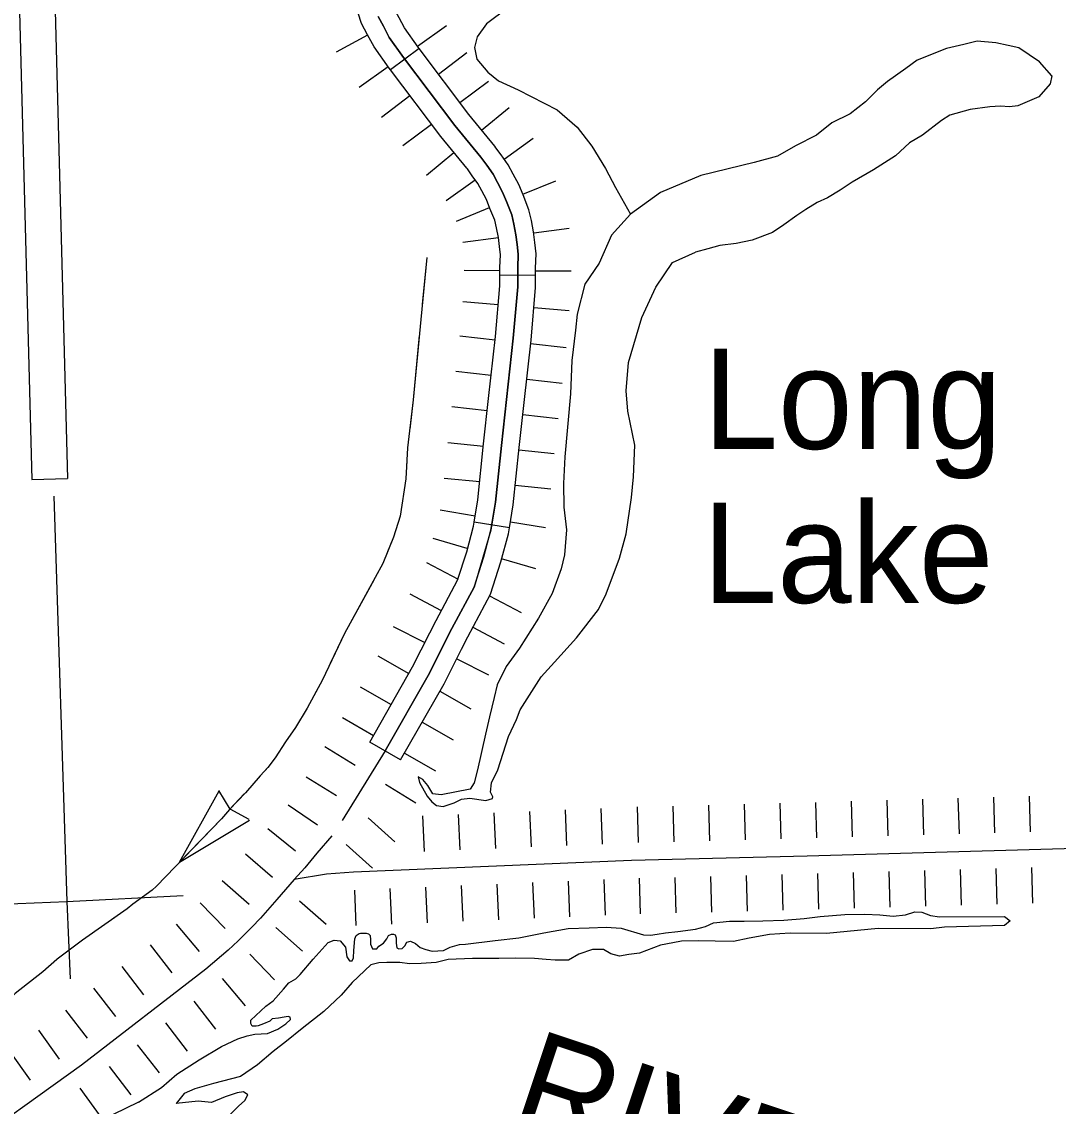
# Model space of a CAD drawing. Extents: x 1164457 to 1439835, y 1590918 to 1773502.
# Drawn here: x 1293538 to 1297898, y 1618149 to 1622712 of the extents above; entities that cross this region are included whole.
import ezdxf

# ---------------------------------------------------------------- set-up
doc = ezdxf.new("R2010")
doc.units = 0
for name, color, linetype in [('Level 29', 7, 'Continuous'), ('Level 35', 7, 'Continuous'), ('Level 43', 7, 'Continuous'), ('Level 45', 7, 'Continuous'), ('Level 46', 7, 'Continuous'), ('Level 5', 7, 'Continuous')]:
    doc.layers.add(name, color=color, linetype=linetype)

msp = doc.modelspace()

# ---------------------------------------------------------------- linework, layer by layer
at = {"layer": 'Level 29'}
for p, q in [((1295202.5, 1622609.2), (1295324.8, 1622696)), ((1295202.5, 1622609.2), (1295324.8, 1622696)), ((1294862, 1622584.4), (1294993.9, 1622655.7)), ((1295291.4, 1622491), (1295411.1, 1622581.3)), ((1294957.9, 1622435.5), (1295080.2, 1622522.4)), ((1294957.9, 1622435.5), (1295080.2, 1622522.4)), ((1295381.6, 1622371.2), (1295501.4, 1622461.5)), ((1295051.8, 1622310.5), (1295171.6, 1622400.7)), ((1295472.8, 1622255.9), (1295588.9, 1622350.9)), ((1295472.8, 1622255.9), (1295588.9, 1622350.9)), ((1295142, 1622190.7), (1295261.8, 1622280.9)), ((1295568, 1622133.8), (1295690.1, 1622221)), ((1295240.5, 1622066), (1295356.6, 1622160.9)), ((1295240.5, 1622066), (1295356.6, 1622160.9)), ((1295323.9, 1621959.5), (1295445.9, 1622046.6)), ((1295645.7, 1621985.8), (1295784.8, 1622042.1)), ((1295367.7, 1621873.1), (1295506.7, 1621929.5)), ((1295691.9, 1621823.9), (1295840.7, 1621843.4)), ((1295691.9, 1621823.9), (1295840.7, 1621843.4)), ((1295394.5, 1621784.7), (1295543.2, 1621804.3)), ((1295394.5, 1621784.7), (1295543.2, 1621804.3)), ((1295399.9, 1621666.2), (1295549.9, 1621665.2)), ((1295699.9, 1621664.2), (1295849.9, 1621663.2)), ((1295393.3, 1621533.9), (1295542.8, 1621521.3)), ((1295692.3, 1621508.7), (1295841.7, 1621496)), ((1295380.9, 1621390.4), (1295530, 1621373.9)), ((1295380.9, 1621390.4), (1295530, 1621373.9)), ((1295679.1, 1621357.3), (1295828.2, 1621340.7)), ((1295679.1, 1621357.3), (1295828.2, 1621340.7)), ((1295364.3, 1621241.4), (1295513.4, 1621224.8)), ((1295662.5, 1621208.2), (1295811.6, 1621191.6)), ((1295347.7, 1621092.3), (1295496.8, 1621075.7)), ((1295645.9, 1621059.1), (1295795, 1621042.5)), ((1295331, 1620941.1), (1295480.2, 1620925.9)), ((1295331, 1620941.1), (1295480.2, 1620925.9)), ((1295629.5, 1620910.7), (1295778.7, 1620895.5)), ((1295629.5, 1620910.7), (1295778.7, 1620895.5)), ((1295315.8, 1620791.9), (1295465, 1620776.7)), ((1295614.3, 1620761.5), (1295763.5, 1620746.3)), ((1295298.1, 1620657.4), (1295446.1, 1620632.8)), ((1295594, 1620608.1), (1295742, 1620583.5)), ((1295267.4, 1620539.4), (1295411.2, 1620496.7)), ((1295267.4, 1620539.4), (1295411.2, 1620496.7)), ((1295555, 1620454), (1295698.8, 1620411.2)), ((1295555, 1620454), (1295698.8, 1620411.2)), ((1295241.3, 1620437.2), (1295373.8, 1620366.8)), ((1295171, 1620304.7), (1295303.4, 1620234.3)), ((1295506.3, 1620296.5), (1295638.8, 1620226.2)), ((1295100.4, 1620167.2), (1295234.3, 1620099.6)), ((1295100.4, 1620167.2), (1295234.3, 1620099.6)), ((1295435.9, 1620164), (1295568.4, 1620093.7)), ((1295036.7, 1620044.3), (1295166.9, 1619969.9)), ((1295368.2, 1620031.9), (1295502, 1619964.3)), ((1295368.2, 1620031.9), (1295502, 1619964.3)), ((1294962.3, 1619914), (1295092.5, 1619839.6)), ((1295297.2, 1619895.5), (1295427.4, 1619821.1)), ((1294887.9, 1619783.8), (1295018.1, 1619709.4)), ((1294887.9, 1619783.8), (1295018.1, 1619709.4)), ((1295222.8, 1619765.2), (1295353, 1619690.8)), ((1294814, 1619662.4), (1294941.6, 1619583.5)), ((1295148.4, 1619635), (1295278.6, 1619560.6)), ((1295148.4, 1619635), (1295278.6, 1619560.6)), ((1294735.1, 1619534.8), (1294862.6, 1619455.9)), ((1295069.1, 1619504.6), (1295196.7, 1619425.7)), ((1297476.5, 1619444.9), (1297480.8, 1619294.9)), ((1297626.4, 1619449.2), (1297630.7, 1619299.2)), ((1297626.4, 1619449.2), (1297630.7, 1619299.2)), ((1297776.3, 1619453.5), (1297780.6, 1619303.5)), ((1294658.6, 1619416.5), (1294782.9, 1619332.5)), ((1294658.6, 1619416.5), (1294782.9, 1619332.5)), ((1295974.2, 1619402.1), (1295980.4, 1619252.3)), ((1296127.6, 1619408), (1296131.5, 1619258.1)), ((1296277.5, 1619411.9), (1296281.4, 1619262)), ((1296277.5, 1619411.9), (1296281.4, 1619262)), ((1296427.5, 1619415.8), (1296431.4, 1619265.9)), ((1296577.4, 1619419.7), (1296581.3, 1619269.8)), ((1296727.4, 1619423.6), (1296731.3, 1619273.6)), ((1296727.4, 1619423.6), (1296731.3, 1619273.6)), ((1296876.7, 1619427.6), (1296881, 1619277.7)), ((1297026.6, 1619431.9), (1297031, 1619282)), ((1297176.6, 1619436.2), (1297180.9, 1619286.3)), ((1297176.6, 1619436.2), (1297180.9, 1619286.3)), ((1297326.5, 1619440.5), (1297330.8, 1619290.6)), ((1294995.9, 1619361.9), (1295107.5, 1619261.6)), ((1295224.8, 1619370.9), (1295231.1, 1619221)), ((1295374.7, 1619377.1), (1295380.9, 1619227.3)), ((1295374.7, 1619377.1), (1295380.9, 1619227.3)), ((1295524.6, 1619383.4), (1295530.8, 1619233.5)), ((1295674.4, 1619389.6), (1295680.7, 1619239.8)), ((1295824.3, 1619395.9), (1295830.5, 1619246)), ((1295824.3, 1619395.9), (1295830.5, 1619246)), ((1294574.1, 1619317.7), (1294690.4, 1619223)), ((1294902.9, 1619250.2), (1295014.5, 1619150)), ((1294479.8, 1619210.5), (1294593, 1619112.2)), ((1296735.2, 1619123.7), (1296739.1, 1618973.8)), ((1296735.2, 1619123.7), (1296739.1, 1618973.8)), ((1296885.3, 1619127.7), (1296889.6, 1618977.8)), ((1297035.3, 1619132), (1297039.6, 1618982.1)), ((1297185.2, 1619136.3), (1297189.5, 1618986.4)), ((1297185.2, 1619136.3), (1297189.5, 1618986.4)), ((1297335.1, 1619140.7), (1297339.5, 1618990.7)), ((1297485.1, 1619145), (1297489.4, 1618995)), ((1297635, 1619149.3), (1297639.3, 1618999.4)), ((1297635, 1619149.3), (1297639.3, 1618999.4)), ((1297785, 1619153.6), (1297789.3, 1619003.7)), ((1294381.8, 1619098.3), (1294494.6, 1618999.4)), ((1294381.8, 1619098.3), (1294494.6, 1618999.4)), ((1295387.2, 1619077.4), (1295393.4, 1618927.5)), ((1295387.2, 1619077.4), (1295393.4, 1618927.5)), ((1295537.1, 1619083.6), (1295543.3, 1618933.8)), ((1295686.9, 1619089.9), (1295693.2, 1618940)), ((1295836.8, 1619096.1), (1295843, 1618946.3)), ((1295836.8, 1619096.1), (1295843, 1618946.3)), ((1295986.7, 1619102.4), (1295992.9, 1618952.5)), ((1296135.4, 1619108.1), (1296139.3, 1618958.2)), ((1296285.3, 1619112), (1296289.2, 1618962.1)), ((1296285.3, 1619112), (1296289.2, 1618962.1)), ((1296435.3, 1619115.9), (1296439.2, 1618966)), ((1296585.2, 1619119.8), (1296589.1, 1618969.9)), ((1294937.6, 1619058.6), (1294943.8, 1618908.8)), ((1295087.5, 1619064.9), (1295093.7, 1618915)), ((1295237.3, 1619071.1), (1295243.6, 1618921.3)), ((1294289.6, 1619004.7), (1294393.8, 1618896.8)), ((1294706.3, 1619013.8), (1294819.5, 1618915.5)), ((1294188.6, 1618915.3), (1294285.4, 1618800.7)), ((1294607.4, 1618900.6), (1294720.2, 1618801.7)), ((1294607.4, 1618900.6), (1294720.2, 1618801.7)), ((1294078.3, 1618828.8), (1294170, 1618710.1)), ((1294078.3, 1618828.8), (1294170, 1618710.1)), ((1294498.1, 1618789), (1294602.4, 1618681.2)), ((1293959.6, 1618737.1), (1294051.3, 1618618.4)), ((1294382.2, 1618686.1), (1294479, 1618571.5)), ((1293840.9, 1618645.3), (1293932.7, 1618526.7)), ((1294261.8, 1618591.4), (1294353.5, 1618472.7)), ((1294261.8, 1618591.4), (1294353.5, 1618472.7)), ((1293722.2, 1618553.6), (1293814, 1618434.9)), ((1293722.2, 1618553.6), (1293814, 1618434.9)), ((1294143.1, 1618499.7), (1294234.8, 1618381)), ((1293608.8, 1618468.7), (1293696.1, 1618346.7)), ((1294024.4, 1618408), (1294116.1, 1618289.3)), ((1293486.8, 1618381.4), (1293574.2, 1618259.4)), ((1293905.7, 1618316.2), (1293997.4, 1618197.6)), ((1293905.7, 1618316.2), (1293997.4, 1618197.6)), ((1293783.4, 1618224.7), (1293870.7, 1618102.7))]:
    msp.add_line(p, q, dxfattribs=at)
for points in [[(1295037.6, 1622733.2), (1295059.5, 1622692.1), (1295084.7, 1622645.5), (1295145, 1622560.6), (1295359.9, 1622275.4), (1295469.5, 1622141.4), (1295494.3, 1622107.9), (1295521.3, 1622070.1), (1295539.7, 1622035.6), (1295561.3, 1621994.5), (1295577.5, 1621954.5), (1295600.2, 1621898.4), (1295608.8, 1621859.5), (1295617.4, 1621815.2), (1295622.8, 1621774.1), (1295627.2, 1621733.1), (1295625, 1621675.8), (1295624.5, 1621596.8), (1295606.1, 1621379.6), (1295555.9, 1620928.5), (1295531.6, 1620689.8), (1295512.1, 1620573.1), (1295440.9, 1620333.3), (1295348, 1620158.3), (1295248.6, 1619961.7), (1295067.2, 1619644.1), (1294886.4, 1619351.7)], [(1303667.3, 1622026.9), (1302346, 1621282.3), (1299181, 1619522), (1298807.6, 1619312.4), (1298750, 1619290.8), (1298711, 1619279.2), (1298646.2, 1619261.9), (1298592.8, 1619256.1), (1298364.4, 1619245.3), (1296842.8, 1619201.5), (1296102.6, 1619182.3), (1294933.6, 1619133.5), (1294820.7, 1619125.1), (1294684.3, 1619102.8)], [(1294842.5, 1619286.7), (1294780, 1619214.2), (1294728.8, 1619151.4), (1294684.3, 1619102.8), (1294611.7, 1619019.3), (1294543, 1618940.9), (1294506.1, 1618902.6), (1294448.8, 1618845.6), (1294407, 1618805.2), (1294313.2, 1618726), (1293790.6, 1618322.1), (1293257.8, 1617940.7)]]:
    msp.add_lwpolyline(points, dxfattribs=at)
at = {"layer": 'Level 35'}
for points in [[(1295581.7, 1622768.7), (1295493.3, 1622702.8), (1295453.9, 1622647.5), (1295442.4, 1622602.7), (1295453.2, 1622554.3), (1295499.1, 1622499.6), (1295543.4, 1622462.9), (1295626.5, 1622425.5), (1295790.9, 1622340.2), (1295874.2, 1622268.2), (1295936.3, 1622188.1), (1295993.6, 1622094.1), (1296035.9, 1622013.7), (1296098.6, 1621902.5)], [(1297870.5, 1622484.2), (1297819.7, 1622542.1), (1297732.6, 1622601), (1297687.2, 1622611.8), (1297635.4, 1622622.6), (1297557.7, 1622629.1), (1297501.5, 1622616.1), (1297428.1, 1622598.8), (1297305, 1622549.1), (1297257.4, 1622514.5), (1297180.6, 1622460.2), (1297137.3, 1622425), (1297087.3, 1622374.1), (1297023.6, 1622323.9), (1296946.4, 1622285.5), (1296881.9, 1622234.2), (1296792.9, 1622188.7), (1296717.6, 1622145.4), (1296619.2, 1622119.1), (1296394.6, 1622065.1), (1296225.8, 1621993)], [(1297870.5, 1622484.2), (1297864.1, 1622449.8), (1297816.8, 1622395.7), (1297727.9, 1622357.3), (1297693, 1622353.7), (1297654.8, 1622356.8), (1297610.1, 1622354), (1297527.6, 1622341.9), (1297442, 1622317.9), (1297406.5, 1622296.3), (1297326.5, 1622233.7), (1297273.1, 1622201.6), (1297213.7, 1622147.5), (1297121.4, 1622088.9), (1297031.1, 1622036), (1296980.6, 1622003.4), (1296927, 1621970.1), (1296883.8, 1621950.6), (1296836.9, 1621921.3), (1296798.1, 1621896.3), (1296743.4, 1621857.7), (1296696.9, 1621825.3), (1296610.6, 1621792.9), (1296543.6, 1621777.8), (1296474.2, 1621770.1), (1296424.8, 1621756.2), (1296372.5, 1621742.1)], [(1296225.8, 1621993), (1296098.6, 1621902.5), (1296019.6, 1621814.1), (1295967.2, 1621695.7), (1295906.7, 1621607.1), (1295874.3, 1621481.7), (1295868.3, 1621414.6), (1295852.2, 1621285.6), (1295846.5, 1621145.9), (1295822.5, 1620881.1), (1295816.9, 1620768.4), (1295818.9, 1620669.1), (1295830.5, 1620574.1), (1295821.8, 1620468.3), (1295807.3, 1620410), (1295769.5, 1620306.3), (1295711.9, 1620202.9), (1295632.7, 1620076), (1295576, 1619999.5), (1295538, 1619922.1)], [(1296275.1, 1621698), (1296372.5, 1621742.1)], [(1295634.6, 1619817.4), (1295723, 1619955.2), (1295779.6, 1620017.7), (1295872.6, 1620119.9), (1295964.1, 1620238.7), (1295997.3, 1620304.1), (1296052.7, 1620455.3), (1296080.6, 1620556.6), (1296103, 1620709.9), (1296111.3, 1620796.7), (1296117.7, 1620930.6), (1296087.5, 1621073.2), (1296081.4, 1621159.1), (1296090.8, 1621278.1), (1296147.2, 1621467.6), (1296205.6, 1621595.4), (1296275.1, 1621698)], [(1295538, 1619922.1), (1295525.9, 1619869.3), (1295505.5, 1619787.2), (1295489.7, 1619714.5), (1295456.2, 1619563.8), (1295441.8, 1619509.2), (1295424.4, 1619483.5), (1295302.4, 1619459.7), (1295267.8, 1619464), (1295246.2, 1619498.6), (1295225.7, 1619523.5), (1295206.2, 1619535.3)], [(1295206.2, 1619535.3), (1295211.6, 1619510.5), (1295244, 1619453.2), (1295263.5, 1619429.5), (1295282.9, 1619414.4), (1295311, 1619410), (1295357.4, 1619426.2), (1295388.8, 1619441.4), (1295423.3, 1619444.6), (1295491.3, 1619434.9), (1295518.3, 1619443.5), (1295520.7, 1619451.3), (1295510.1, 1619470.1), (1295514, 1619509.6), (1295541, 1619564), (1295563.9, 1619634), (1295585.3, 1619705.1), (1295619.3, 1619775.7), (1295634.6, 1619817.4)], [(1296210.7, 1618872.8), (1296246.3, 1618878.1), (1296298.4, 1618883.6), (1296372.2, 1618893.8), (1296413.9, 1618905.2), (1296447.5, 1618920.2), (1296515.8, 1618927.4), (1296577.8, 1618927.4), (1296655.4, 1618929.6), (1296743.5, 1618931.3), (1296829.4, 1618938.9), (1296896.2, 1618948), (1297000.1, 1618955.2), (1297084.1, 1618957.8), (1297148.3, 1618953.7), (1297203.5, 1618948.3), (1297255.4, 1618953.9), (1297295.1, 1618967.2), (1297324.2, 1618965.1), (1297360.6, 1618951.1), (1297398.8, 1618946.3), (1297672.2, 1618947), (1297695.9, 1618928.5), (1297672.2, 1618910), (1297419.2, 1618902.7), (1297362.3, 1618896), (1297141, 1618896.2), (1296923.4, 1618875.5), (1296771.1, 1618877.9), (1296684.2, 1618872.2), (1296597.6, 1618855.5), (1296532.9, 1618842.5), (1296455.8, 1618843.2), (1296384.7, 1618845.1), (1296313.5, 1618843.8), (1296248.3, 1618831.5), (1296225.8, 1618826.2)], [(1294029.8, 1618166.7), (1294126.2, 1618227.9), (1294190.8, 1618284.6), (1294284.4, 1618344), (1294379.3, 1618400.7), (1294447.9, 1618432.4), (1294487.4, 1618445.6), (1294519.1, 1618452.1), (1294571.8, 1618454.8), (1294615.3, 1618473.2), (1294649.6, 1618495.7), (1294669.4, 1618514.1), (1294668, 1618523.4), (1294658.8, 1618526), (1294643, 1618523.4), (1294617.9, 1618519.4), (1294591.6, 1618516.8), (1294582.3, 1618507.5), (1294556, 1618495.7), (1294533.6, 1618487.8), (1294524.3, 1618486.4), (1294508.5, 1618486.4), (1294501.9, 1618497), (1294501.9, 1618511.5), (1294565.2, 1618570.8), (1294596.8, 1618591.9), (1294639, 1618642.1), (1294661.4, 1618668.4), (1294691.8, 1618685.6), (1294710.2, 1618704), (1294763.8, 1618768.3), (1294827, 1618838.2), (1294852.7, 1618847.5), (1294878.5, 1618844.8), (1294900.9, 1618818.5), (1294906.1, 1618777.6), (1294916.7, 1618760.4), (1294928.5, 1618760.4), (1294933.8, 1618773.6), (1294935.1, 1618804), (1294939.1, 1618852.8), (1294945, 1618867.3), (1294957.5, 1618875.2), (1294964.1, 1618877.8), (1294986.6, 1618877.8), (1294997.7, 1618873.9), (1295003.7, 1618867.3), (1295005, 1618848.8), (1295005, 1618831.6), (1295014.2, 1618811.9), (1295024.1, 1618811.2), (1295032.7, 1618811.9), (1295040.5, 1618823.1), (1295060.4, 1618835.6), (1295074.9, 1618852.8), (1295081.4, 1618867.9), (1295093.3, 1618872.5), (1295102.6, 1618872.5), (1295109.2, 1618869.9), (1295113.1, 1618858), (1295113.1, 1618835.6), (1295115.7, 1618815.2), (1295124.3, 1618811.9), (1295138.2, 1618813.2), (1295150, 1618823.7), (1295158.5, 1618839.6), (1295173.7, 1618842.9), (1295194.1, 1618834.3), (1295214.6, 1618817.1), (1295238.3, 1618808.6), (1295265.4, 1618802), (1295312.2, 1618804), (1295341.2, 1618818.5), (1295379.4, 1618829), (1295404.5, 1618830.3), (1295529.2, 1618846.2), (1295629.4, 1618858), (1295734.9, 1618879.1), (1295836.4, 1618896.3), (1295924.7, 1618900.2), (1295997.2, 1618902.9), (1296059.2, 1618897.6), (1296153.9, 1618869.9), (1296182.9, 1618868.6), (1296210.7, 1618872.8)], [(1296225.8, 1618826.2), (1296136.9, 1618793.7), (1296092, 1618787.1), (1296052.5, 1618780.5), (1296016.9, 1618789.8), (1295985.2, 1618808.2), (1295962.8, 1618808.2), (1295939.1, 1618808.2), (1295881.1, 1618788.5), (1295837.6, 1618763.4), (1295809.9, 1618763.4), (1295782.2, 1618763.4), (1295744, 1618766), (1295695.2, 1618770), (1295613.5, 1618772.6), (1295544.9, 1618770), (1295434.2, 1618770), (1295332.6, 1618766), (1295281.7, 1618754.2), (1295218.5, 1618750.2), (1295169.7, 1618748.9), (1295128.8, 1618754.2), (1295095.9, 1618754.2), (1295074.8, 1618754.2), (1295040.5, 1618752.8), (1295007.5, 1618743.6), (1294928.4, 1618669.8), (1294882.3, 1618617), (1294809.8, 1618547.1), (1294718.8, 1618475.9), (1294652.9, 1618423.1)], [(1294652.9, 1618423.1), (1294596.2, 1618379.7), (1294529.7, 1618322.7), (1294458.6, 1618274.1), (1294345.8, 1618245.5), (1294266.7, 1618222.8), (1294222.4, 1618203.4), (1294187.7, 1618160.3)], [(1294029.8, 1618166.7), (1293923.5, 1618115), (1293865.5, 1618088.6), (1293822.8, 1618055), (1293760, 1617996.9), (1293711.8, 1617959.6), (1293624.8, 1617864.2)], [(1294489.5, 1618197.2), (1294471.1, 1618209.7), (1294444.2, 1618205.9), (1294394.7, 1618188.3), (1294337.3, 1618165.5), (1294280.5, 1618170.1), (1294187.7, 1618160.3)], [(1294373.2, 1617876.2), (1294335.1, 1617909.3), (1294301.7, 1617951.5), (1294276.7, 1617985.9), (1294258.1, 1618002.4), (1294236.6, 1618018.8), (1294223, 1618037.5), (1294217.7, 1618048.3), (1294222.4, 1618058.5), (1294256.9, 1618075.6), (1294322.8, 1618082.7), (1294377.5, 1618093.4), (1294415.9, 1618114.6), (1294450.9, 1618148.8), (1294477.2, 1618172.7), (1294489.5, 1618197.2)]]:
    msp.add_lwpolyline(points, dxfattribs=at)
at = {"layer": 'Level 43'}
for p, q in [((1294202.7, 1619175.5), (1294369.4, 1619475.5)), ((1294365.9, 1619477.2), (1294413.8, 1619399.4)), ((1294495, 1619355.2), (1294414.7, 1619398.6)), ((1294202.7, 1619175.5), (1294497.1, 1619351.9))]:
    msp.add_line(p, q, dxfattribs=at)
for points in [[(1295243.1, 1621719.7), (1295217, 1621459.3), (1295185.5, 1621120.8), (1295161, 1620919.1), (1295153.7, 1620788), (1295129.8, 1620630.9), (1295102, 1620543.4), (1295057.8, 1620432.8), (1294896.8, 1620137.8), (1294803.9, 1619943.4), (1294738.8, 1619823.7), (1294689.6, 1619742.7), (1294647.9, 1619681.5), (1294604.9, 1619614.5), (1294574.4, 1619574.8), (1294541.5, 1619539.4), (1294479.6, 1619468.2), (1294412.2, 1619396.9), (1294379.1, 1619357.7), (1294105.9, 1619075.4), (1294087.3, 1619057.8), (1294006.5, 1618999.6), (1293981.5, 1618979.3), (1293794.8, 1618847.5), (1293687.6, 1618767.8), (1293626.8, 1618714), (1293511.2, 1618624)], [(1295243.1, 1621719.7), (1295223.4, 1621522.7)], [(1295210.7, 1621391.3), (1295185.5, 1621120.8), (1295170.5, 1620997.4)], [(1295158.1, 1620866), (1295153.7, 1620788), (1295129.8, 1620630.9), (1295102, 1620543.4), (1295077.1, 1620481.1)], [(1295019.5, 1620362.6), (1294896.8, 1620137.8), (1294836.4, 1620011.6)], [(1294776.9, 1619893.8), (1294738.8, 1619823.7), (1294689.6, 1619742.7), (1294647.9, 1619681.5), (1294604.9, 1619614.5), (1294574.4, 1619574.8), (1294562.4, 1619561.8)], [(1294474.7, 1619463.1), (1294412.2, 1619396.9), (1294379.1, 1619357.7), (1294202.7, 1619175.5)], [(1294110.9, 1619080.6), (1294105.9, 1619075.4), (1294087.3, 1619057.8), (1294006.5, 1618999.6), (1293981.5, 1618979.3), (1293954.2, 1618960)], [(1293954.2, 1618960), (1293794.8, 1618847.5), (1293792.5, 1618845.8)], [(1293686.6, 1618767), (1293626.8, 1618714), (1293511.2, 1618624), (1293505.5, 1618617.9), (1293375.7, 1618522.3)]]:
    msp.add_lwpolyline(points, dxfattribs=at)
at = {"layer": 'Level 45'}
for p, q in [((1295209.8, 1622599.3), (1295090, 1622509)), ((1295699.8, 1621643.7), (1295549.8, 1621644.8)), ((1295589.7, 1620582), (1295441.7, 1620606.7)), ((1295132.3, 1619606.9), (1295002.1, 1619681.3))]:
    msp.add_line(p, q, dxfattribs=at)
for points in [[(1295209.8, 1622599.3), (1295205.5, 1622604.9), (1295148.5, 1622685.2), (1295125.6, 1622727.6), (1295106.8, 1622762.7), (1295095.3, 1622798.4), (1295086.6, 1622819.9), (1295052.7, 1622945.8), (1295015.1, 1623058.7)], [(1295090, 1622509), (1295084.4, 1622516.4), (1295020.9, 1622605.8), (1294993.5, 1622656.6), (1294968.3, 1622703.7), (1294954.1, 1622747.3), (1294944.1, 1622772.4), (1294909, 1622902.5), (1294872.8, 1623011.3)], [(1295067.2, 1619644.1), (1295248.6, 1619961.7), (1295348, 1620158.3), (1295440.9, 1620333.3), (1295481.9, 1620460.8), (1295512.1, 1620573.1), (1295531.6, 1620689.8), (1295555.9, 1620928.5), (1295606.1, 1621379.6), (1295624.5, 1621596.8), (1295625, 1621675.8), (1295627.2, 1621733.1), (1295622.8, 1621774.1), (1295617.4, 1621815.2), (1295608.8, 1621859.5), (1295600.2, 1621898.4), (1295577.5, 1621954.5), (1295561.3, 1621994.5), (1295539.7, 1622035.6), (1295521.3, 1622070.1), (1295494.3, 1622107.9), (1295469.5, 1622141.4), (1295359.9, 1622275.4), (1295145, 1622560.6), (1295084.7, 1622645.5), (1295059.5, 1622692.1), (1295037.6, 1622733.2)], [(1295533.2, 1622181.4), (1295528.7, 1622187.5), (1295418.9, 1622321.8), (1295209.8, 1622599.3)], [(1295412.8, 1622092), (1295410.3, 1622095.3), (1295300.9, 1622229.1), (1295090, 1622509)], [(1295699.8, 1621643.7), (1295700, 1621674.1), (1295702.3, 1621735.6), (1295697.3, 1621782.9), (1295691.5, 1621827.2), (1295682.2, 1621874.8), (1295672, 1621920.7), (1295647, 1621982.7), (1295629.4, 1622026.1), (1295606, 1622070.6), (1295585.2, 1622109.7), (1295555, 1622152.1), (1295533.2, 1622181.4)], [(1295549.8, 1621644.8), (1295550, 1621677.5), (1295552, 1621730.5), (1295548.4, 1621765.3), (1295543.4, 1621803.1), (1295535.4, 1621844.1), (1295528.3, 1621876), (1295508, 1621926.4), (1295493.2, 1621962.9), (1295473.4, 1622000.5), (1295457.4, 1622030.6), (1295433.7, 1622063.8), (1295412.8, 1622092)], [(1295502.5, 1621126.9), (1295531.5, 1621386.9), (1295549.5, 1621600.2), (1295549.8, 1621644.8)], [(1295651.6, 1621110.3), (1295680.8, 1621372.3), (1295699.4, 1621593.4), (1295699.8, 1621643.7)], [(1295441.7, 1620606.7), (1295457.2, 1620699.8), (1295481.3, 1620936.4), (1295502.5, 1621126.9)], [(1295589.7, 1620582), (1295606, 1620679.8), (1295630.5, 1620920.5), (1295651.6, 1621110.3)], [(1295254.9, 1620140.3), (1295281.4, 1620192.8), (1295371.5, 1620362.6), (1295410, 1620482), (1295438.8, 1620589.1), (1295441.7, 1620606.7)], [(1295388.7, 1620072.6), (1295414.6, 1620123.8), (1295510.2, 1620304), (1295553.9, 1620439.5), (1295585.5, 1620557.2), (1295589.7, 1620582)], [(1295002.1, 1619681.3), (1295182.6, 1619997.2), (1295254.9, 1620140.3)], [(1295132.3, 1619606.9), (1295314.7, 1619926.1), (1295388.7, 1620072.6)]]:
    msp.add_lwpolyline(points, dxfattribs=at)
at = {"layer": 'Level 46'}
for points in [[(1293487.7, 1624135.8), (1293515.7, 1623287.7), (1293581.4, 1620785.4), (1293731.3, 1620789.4)], [(1293637.6, 1624141), (1293665.6, 1623292.2), (1293731.3, 1620789.4)]]:
    msp.add_lwpolyline(points, dxfattribs=at)
at = {"layer": 'Level 5'}
for points in [[(1293674.1, 1620716.2), (1293727.9, 1619010.6)], [(1293727.9, 1619010.6), (1294217.8, 1619035.4)], [(1292490.2, 1618960.6), (1293727.9, 1619010.6)], [(1293727.9, 1619010.6), (1293742.6, 1618685.1)]]:
    msp.add_lwpolyline(points, dxfattribs=at)

# ---------------------------------------------------------------- texts
at = {"layer": 'Level 35'}
for s, p in [('Long', (1296405.8, 1620914.5)), ('Lake', (1296402, 1620266.7))]:
    msp.add_text(s, height=422, dxfattribs=at).set_placement(p)
msp.add_text('RIVER', height=422, rotation=341.5686, dxfattribs=at).set_placement((1295579.8, 1618075.9))

doc.saveas('drawing.dxf')
